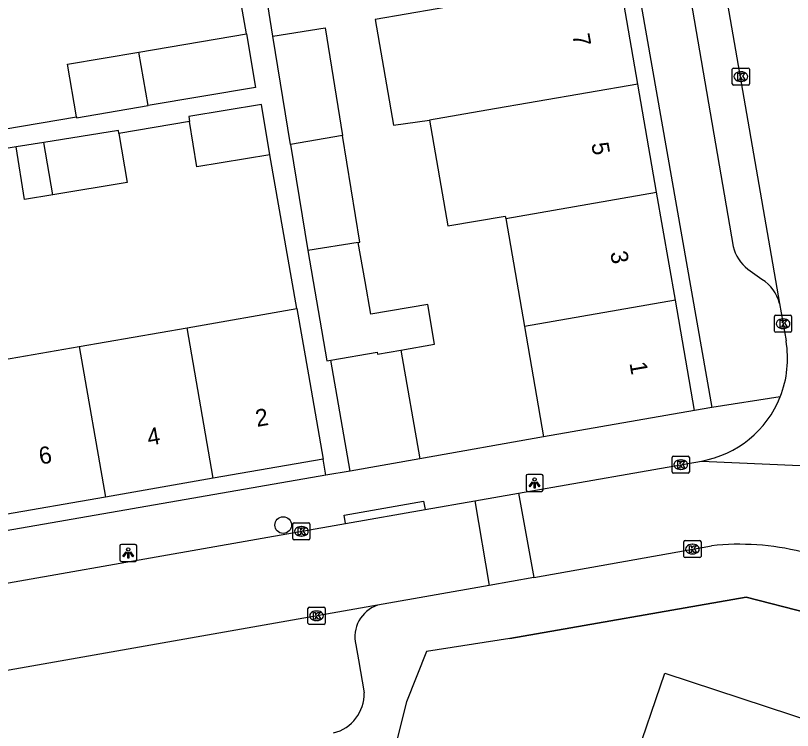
# Model space of a CAD drawing. Extents: x 162880 to 165536, y 384011 to 385179.
# Drawn here: x 164319.23 to 164364.68, y 384679.68 to 384721.49 of the extents above; entities that cross this region are included whole.
import ezdxf

# ---------------------------------------------------------------- set-up
doc = ezdxf.new("R2010")
doc.units = 0
for name, color, linetype in [('IMGEO_Boom', 7, 'Continuous'), ('IMGEO_Kolk', 7, 'Continuous'), ('IMGEO_Lichtpunt', 7, 'Continuous'), ('IMGEO_Muur', 7, 'Continuous'), ('IMGEO_Pand', 7, 'Continuous'), ('IMGEO_Pand_nummerreeks', 7, 'Continuous'), ('IMGEO_Rijbaan_lokaal_open', 7, 'Continuous'), ('IMGEO_Voetpad_open', 7, 'Continuous')]:
    doc.layers.add(name, color=color, linetype=linetype)

msp = doc.modelspace()

# ---------------------------------------------------------------- linework, layer by layer
at = {"layer": 'IMGEO_Boom'}
msp.add_circle((164334.892, 384691.694), 0.489, dxfattribs=at)
at = {"layer": 'IMGEO_Kolk'}
for p, q in [((164361.164, 384717.495), (164361.164, 384718.347)), ((164361.239, 384718.421), (164362.091, 384718.421)), ((164361.652, 384718.201), (164361.677, 384718.201)), ((164362.165, 384718.347), (164362.165, 384717.495)), ((164362.091, 384717.421), (164361.239, 384717.421)), ((164361.675, 384717.641), (164361.65, 384717.641)), ((164363.636, 384703.041), (164363.636, 384703.893)), ((164363.711, 384703.967), (164364.563, 384703.967)), ((164364.124, 384703.747), (164364.149, 384703.747)), ((164364.637, 384703.893), (164364.637, 384703.041)), ((164364.147, 384703.187), (164364.122, 384703.187)), ((164364.563, 384702.967), (164363.711, 384702.967)), ((164357.651, 384694.8), (164357.651, 384695.652)), ((164357.726, 384695.726), (164358.578, 384695.726)), ((164358.139, 384695.506), (164358.164, 384695.506)), ((164358.652, 384695.652), (164358.652, 384694.8)), ((164358.578, 384694.726), (164357.726, 384694.726)), ((164358.162, 384694.946), (164358.137, 384694.946)), ((164335.528, 384691.827), (164336.38, 384691.827)), ((164335.453, 384690.901), (164335.453, 384691.753)), ((164335.941, 384691.607), (164335.966, 384691.607)), ((164336.454, 384691.753), (164336.454, 384690.901)), ((164335.964, 384691.047), (164335.939, 384691.047)), ((164336.38, 384690.827), (164335.528, 384690.827)), ((164358.333, 384689.861), (164358.333, 384690.713)), ((164358.408, 384690.787), (164359.26, 384690.787)), ((164358.821, 384690.567), (164358.846, 384690.567)), ((164359.334, 384690.713), (164359.334, 384689.861)), ((164358.844, 384690.007), (164358.819, 384690.007)), ((164359.26, 384689.787), (164358.408, 384689.787)), ((164336.415, 384686.887), (164337.267, 384686.887)), ((164336.34, 384685.961), (164336.34, 384686.813)), ((164336.828, 384686.667), (164336.853, 384686.667)), ((164337.341, 384686.813), (164337.341, 384685.961)), ((164336.851, 384686.107), (164336.826, 384686.107)), ((164337.267, 384685.887), (164336.415, 384685.887))]:
    msp.add_line(p, q, dxfattribs=at)
for points in [[(164361.164, 384717.495), (164361.164, 384718.347)], [(164361.239, 384718.421), (164362.091, 384718.421)], [(164362.165, 384718.347), (164362.165, 384717.495)], [(164361.485, 384718.121), (164361.608, 384718.121), (164361.608, 384717.97), (164361.738, 384718.121), (164361.902, 384718.121), (164361.756, 384717.97), (164361.909, 384717.721), (164361.757, 384717.721), (164361.672, 384717.885), (164361.608, 384717.818), (164361.608, 384717.721), (164361.485, 384717.721), (164361.485, 384718.121)], [(164362.091, 384717.421), (164361.239, 384717.421)], [(164363.636, 384703.041), (164363.636, 384703.893)], [(164363.711, 384703.967), (164364.563, 384703.967)], [(164363.957, 384703.667), (164364.08, 384703.667), (164364.08, 384703.516), (164364.21, 384703.667), (164364.374, 384703.667), (164364.228, 384703.516), (164364.381, 384703.267), (164364.229, 384703.267), (164364.144, 384703.431), (164364.08, 384703.364), (164364.08, 384703.267), (164363.957, 384703.267), (164363.957, 384703.667)], [(164364.637, 384703.893), (164364.637, 384703.041)], [(164364.563, 384702.967), (164363.711, 384702.967)], [(164357.651, 384694.8), (164357.651, 384695.652)], [(164357.726, 384695.726), (164358.578, 384695.726)], [(164358.652, 384695.652), (164358.652, 384694.8)], [(164357.972, 384695.426), (164358.095, 384695.426), (164358.095, 384695.275), (164358.225, 384695.426), (164358.389, 384695.426), (164358.243, 384695.275), (164358.396, 384695.026), (164358.244, 384695.026), (164358.159, 384695.19), (164358.095, 384695.123), (164358.095, 384695.026), (164357.972, 384695.026), (164357.972, 384695.426)], [(164358.578, 384694.726), (164357.726, 384694.726)], [(164335.528, 384691.827), (164336.38, 384691.827)], [(164335.453, 384690.901), (164335.453, 384691.753)], [(164335.774, 384691.527), (164335.897, 384691.527), (164335.897, 384691.376), (164336.027, 384691.527), (164336.191, 384691.527), (164336.045, 384691.376), (164336.198, 384691.127), (164336.046, 384691.127), (164335.961, 384691.291), (164335.897, 384691.224), (164335.897, 384691.127), (164335.774, 384691.127), (164335.774, 384691.527)], [(164336.454, 384691.753), (164336.454, 384690.901)], [(164336.38, 384690.827), (164335.528, 384690.827)], [(164358.333, 384689.861), (164358.333, 384690.713)], [(164358.408, 384690.787), (164359.26, 384690.787)], [(164358.654, 384690.487), (164358.777, 384690.487), (164358.777, 384690.336), (164358.907, 384690.487), (164359.071, 384690.487), (164358.925, 384690.336), (164359.078, 384690.087), (164358.926, 384690.087), (164358.841, 384690.251), (164358.777, 384690.184), (164358.777, 384690.087), (164358.654, 384690.087), (164358.654, 384690.487)], [(164359.334, 384690.713), (164359.334, 384689.861)], [(164359.26, 384689.787), (164358.408, 384689.787)], [(164336.415, 384686.887), (164337.267, 384686.887)], [(164336.34, 384685.961), (164336.34, 384686.813)], [(164336.661, 384686.587), (164336.784, 384686.587), (164336.784, 384686.436), (164336.914, 384686.587), (164337.078, 384686.587), (164336.932, 384686.436), (164337.085, 384686.187), (164336.933, 384686.187), (164336.848, 384686.351), (164336.784, 384686.284), (164336.784, 384686.187), (164336.661, 384686.187), (164336.661, 384686.587)], [(164337.341, 384686.813), (164337.341, 384685.961)], [(164337.267, 384685.887), (164336.415, 384685.887)]]:
    msp.add_lwpolyline(points, dxfattribs=at)
for centre, start, end in [((164361.241, 384718.345), 91.552, 178.448), ((164361.241, 384718.345), 91.552, 178.448), ((164362.089, 384718.345), 1.552, 88.448), ((164362.089, 384718.345), 1.552, 88.448), ((164361.241, 384717.497), 181.552, 268.448), ((164361.241, 384717.497), 181.552, 268.448), ((164362.089, 384717.497), 271.552, 358.448), ((164362.089, 384717.497), 271.552, 358.448), ((164363.713, 384703.891), 91.552, 178.448), ((164363.713, 384703.891), 91.552, 178.448), ((164364.561, 384703.891), 1.552, 88.448), ((164364.561, 384703.891), 1.552, 88.448), ((164363.713, 384703.043), 181.552, 268.448), ((164363.713, 384703.043), 181.552, 268.448), ((164364.561, 384703.043), 271.552, 358.448), ((164364.561, 384703.043), 271.552, 358.448), ((164357.728, 384695.65), 91.552, 178.448), ((164357.728, 384695.65), 91.552, 178.448), ((164358.576, 384695.65), 1.552, 88.448), ((164358.576, 384695.65), 1.552, 88.448), ((164357.728, 384694.802), 181.552, 268.448), ((164357.728, 384694.802), 181.552, 268.448), ((164358.576, 384694.802), 271.552, 358.448), ((164358.576, 384694.802), 271.552, 358.448), ((164335.53, 384691.751), 91.552, 178.448), ((164335.53, 384691.751), 91.552, 178.448), ((164336.378, 384691.751), 1.552, 88.448), ((164336.378, 384691.751), 1.552, 88.448), ((164335.53, 384690.903), 181.552, 268.448), ((164335.53, 384690.903), 181.552, 268.448), ((164336.378, 384690.903), 271.552, 358.448), ((164336.378, 384690.903), 271.552, 358.448), ((164358.41, 384690.711), 91.552, 178.448), ((164358.41, 384690.711), 91.552, 178.448), ((164359.258, 384690.711), 1.552, 88.448), ((164359.258, 384690.711), 1.552, 88.448), ((164358.41, 384689.863), 181.552, 268.448), ((164358.41, 384689.863), 181.552, 268.448), ((164359.258, 384689.863), 271.552, 358.448), ((164359.258, 384689.863), 271.552, 358.448), ((164336.417, 384686.811), 91.552, 178.448), ((164336.417, 384686.811), 91.552, 178.448), ((164337.265, 384686.811), 1.552, 88.448), ((164337.265, 384686.811), 1.552, 88.448), ((164336.417, 384685.963), 181.552, 268.448), ((164336.417, 384685.963), 181.552, 268.448), ((164337.265, 384685.963), 271.552, 358.448), ((164337.265, 384685.963), 271.552, 358.448)]:
    msp.add_arc(centre, 0.0765, start, end, dxfattribs=at)
for centre, major_axis, ratio, start_param, end_param in [((164361.651, 384717.921), (-0.387, 0.002), 0.722429, 4.712389, 7.853982), ((164361.676, 384717.921), (-0.39, 0.002), 0.717154, 1.570796, 4.712389), ((164364.123, 384703.467), (-0.387, 0.002), 0.722429, 4.712389, 7.853982), ((164364.148, 384703.467), (-0.39, 0.002), 0.717154, 1.570796, 4.712389), ((164358.138, 384695.226), (-0.387, 0.002), 0.722429, 4.712389, 7.853982), ((164358.163, 384695.226), (-0.39, 0.002), 0.717154, 1.570796, 4.712389), ((164335.94, 384691.327), (-0.387, 0.002), 0.722429, 4.712389, 7.853982), ((164335.965, 384691.327), (-0.39, 0.002), 0.717154, 1.570796, 4.712389), ((164358.82, 384690.287), (-0.387, 0.002), 0.722429, 4.712389, 7.853982), ((164358.845, 384690.287), (-0.39, 0.002), 0.717154, 1.570796, 4.712389), ((164336.827, 384686.387), (-0.387, 0.002), 0.722429, 4.712389, 7.853982), ((164336.852, 384686.387), (-0.39, 0.002), 0.717154, 1.570796, 4.712389)]:
    msp.add_ellipse(centre, major_axis=major_axis, ratio=ratio, start_param=start_param, end_param=end_param, dxfattribs=at)
at = {"layer": 'IMGEO_Lichtpunt'}
for p, q in [((164349.099, 384694.564), (164349.099, 384693.757)), ((164349.099, 384694.564), (164349.099, 384693.757)), ((164350.001, 384694.659), (164349.193, 384694.659)), ((164350.001, 384694.659), (164349.193, 384694.659)), ((164350.095, 384693.757), (164350.095, 384694.564)), ((164350.095, 384693.757), (164350.095, 384694.564)), ((164349.193, 384693.663), (164350.001, 384693.663)), ((164349.193, 384693.663), (164350.001, 384693.663)), ((164325.326, 384690.47), (164325.326, 384689.663)), ((164325.326, 384690.47), (164325.326, 384689.663)), ((164326.228, 384690.565), (164325.42, 384690.565)), ((164326.228, 384690.565), (164325.42, 384690.565)), ((164326.322, 384689.663), (164326.322, 384690.47)), ((164326.322, 384689.663), (164326.322, 384690.47)), ((164325.42, 384689.569), (164326.228, 384689.569)), ((164325.42, 384689.569), (164326.228, 384689.569))]:
    msp.add_line(p, q, dxfattribs=at)
for points in [[(164349.473, 384694.228), (164349.512, 384694.2), (164349.324, 384693.938), (164349.286, 384693.965), (164349.473, 384694.228)], [(164349.575, 384694.18), (164349.622, 384694.18), (164349.622, 384693.858), (164349.575, 384693.858), (164349.575, 384694.18)], [(164349.685, 384694.2), (164349.723, 384694.227), (164349.91, 384693.965), (164349.871, 384693.937), (164349.685, 384694.2)], [(164325.7, 384690.134), (164325.739, 384690.106), (164325.551, 384689.844), (164325.513, 384689.871), (164325.7, 384690.134)], [(164325.802, 384690.086), (164325.849, 384690.086), (164325.849, 384689.764), (164325.802, 384689.764), (164325.802, 384690.086)], [(164325.912, 384690.106), (164325.95, 384690.133), (164326.137, 384689.871), (164326.098, 384689.843), (164325.912, 384690.106)]]:
    msp.add_lwpolyline(points, dxfattribs=at)
for centre in [(164349.598, 384694.362), (164325.825, 384690.268)]:
    msp.add_circle(centre, 0.0994, dxfattribs=at)
for centre, start, end in [((164349.193, 384694.564), 90, 180), ((164349.193, 384694.564), 90, 180), ((164350.001, 384694.564), 0, 90), ((164350.001, 384694.564), 0, 90), ((164349.193, 384693.757), 180, 270), ((164349.193, 384693.757), 180, 270), ((164350.001, 384693.757), 270, 0), ((164350.001, 384693.757), 270, 360), ((164325.42, 384690.47), 90, 180), ((164325.42, 384690.47), 90, 180), ((164326.228, 384690.47), 0, 90), ((164326.228, 384690.47), 0, 90), ((164325.42, 384689.663), 180, 270), ((164325.42, 384689.663), 180, 270), ((164326.228, 384689.663), 270, 0), ((164326.228, 384689.663), 270, 360)]:
    msp.add_arc(centre, 0.0946, start, end, dxfattribs=at)
at = {"layer": 'IMGEO_Muur'}
for points in [[(164350.128, 384696.854), (164342.876, 384695.557)], [(164348.148, 384685.06), (164361.979, 384687.467), (164369.263, 384685.606)]]:
    msp.add_lwpolyline(points, dxfattribs=at)
at = {"layer": 'IMGEO_Pand'}
for points in [[(164355.637, 384717.487), (164354.537, 384723.813)], [(164345.721, 384722.2), (164340.266, 384721.252), (164341.34, 384715.078), (164343.456, 384715.369)], [(164334.293, 384720.287), (164337.34, 384720.781), (164338.36, 384714.484)], [(164326.438, 384719.344), (164332.738, 384720.412)], [(164332.738, 384720.412), (164333.267, 384717.289), (164326.982, 384716.224)], [(164335.318, 384713.956), (164334.293, 384720.287)], [(164322.792, 384715.565), (164322.271, 384718.639), (164326.438, 384719.344)], [(164326.982, 384716.224), (164326.438, 384719.344)], [(164355.637, 384717.487), (164346.807, 384715.951), (164343.456, 384715.369)], [(164356.737, 384711.161), (164355.637, 384717.487)], [(164322.792, 384715.565), (164322.8, 384715.516), (164326.982, 384716.224)], [(164334.101, 384713.35), (164333.618, 384716.283), (164329.362, 384715.581), (164329.409, 384715.294)], [(164334.101, 384713.35), (164329.845, 384712.648), (164329.409, 384715.294)], [(164343.456, 384715.369), (164344.531, 384709.184), (164347.883, 384709.766), (164347.908, 384709.625)], [(164325.282, 384714.598), (164325.252, 384714.776), (164320.877, 384714.066)], [(164325.282, 384714.598), (164325.759, 384711.735), (164321.41, 384711.009)], [(164338.36, 384714.484), (164335.318, 384713.956)], [(164339.279, 384708.223), (164339.371, 384708.238), (164338.36, 384714.484)], [(164320.877, 384714.066), (164319.264, 384713.804)], [(164321.41, 384711.009), (164319.753, 384710.732), (164319.264, 384713.804)], [(164321.41, 384711.009), (164320.877, 384714.066)], [(164335.318, 384713.956), (164336.323, 384707.744)], [(164347.908, 384709.625), (164356.737, 384711.161)], [(164357.837, 384704.836), (164356.737, 384711.161)], [(164347.908, 384709.625), (164349.007, 384703.3)], [(164339.279, 384708.223), (164336.323, 384707.744)], [(164341.768, 384701.93), (164343.751, 384702.275), (164343.348, 384704.598), (164340.01, 384704.018), (164339.678, 384705.929), (164339.279, 384708.223)], [(164336.323, 384707.744), (164337.446, 384701.289), (164337.674, 384701.329)], [(164357.837, 384704.836), (164349.007, 384703.3)], [(164358.958, 384698.389), (164357.837, 384704.836)], [(164329.267, 384703.233), (164335.696, 384704.351)], [(164335.696, 384704.351), (164336.371, 384700.472), (164337.228, 384695.546)], [(164322.957, 384702.135), (164329.267, 384703.233)], [(164330.802, 384694.429), (164329.267, 384703.233)], [(164349.007, 384703.3), (164350.128, 384696.854)], [(164316.648, 384701.038), (164322.957, 384702.135)], [(164322.957, 384702.135), (164324.492, 384693.331)], [(164337.674, 384701.329), (164340.395, 384701.802), (164340.414, 384701.694), (164341.768, 384701.93)], [(164341.768, 384701.93), (164342.876, 384695.557)], [(164338.801, 384694.849), (164337.674, 384701.329)], [(164358.958, 384698.389), (164350.128, 384696.854)], [(164337.228, 384695.546), (164330.802, 384694.429)], [(164342.876, 384695.557), (164338.801, 384694.849)], [(164330.802, 384694.429), (164324.492, 384693.331)], [(164324.492, 384693.331), (164318.182, 384692.234)], [(164356.995, 384670.99), (164353.51, 384672.201), (164357.211, 384683.027), (164366.111, 384680.1), (164364.328, 384674.897), (164367.609, 384673.759), (164367.479, 384673.378), (164367.876, 384673.239), (164366.042, 384667.869)]]:
    msp.add_lwpolyline(points, dxfattribs=at)
at = {"layer": 'IMGEO_Rijbaan_lokaal_open'}
for points in [[(164356.891, 384745.17), (164357.103, 384743.952), (164363.93, 384704.644)], [(164363.93, 384704.644), (164364.31, 384702.459)], [(164348.659, 384693.558), (164359.364, 384695.438)], [(164359.364, 384695.438), (164365.136, 384695.18), (164374.078, 384692.44)], [(164346.098, 384693.108), (164348.659, 384693.558)], [(164348.659, 384693.558), (164349.552, 384688.634)], [(164343.194, 384692.598), (164346.098, 384693.108)], [(164346.098, 384693.108), (164346.933, 384688.167)], [(164338.536, 384691.78), (164343.194, 384692.598)], [(164308.386, 384686.485), (164338.536, 384691.78)], [(164349.552, 384688.634), (164359.951, 384690.486)], [(164349.552, 384688.634), (164346.933, 384688.167)], [(164346.933, 384688.167), (164340.402, 384687.004)], [(164340.402, 384687.004), (164309.223, 384681.511)]]:
    msp.add_lwpolyline(points, dxfattribs=at)
for centre, radius, start, end in [((164358.309, 384701.434), 6.088, 338.3899, 9.6925), ((164358.309, 384701.434), 6.088, 279.9821, 338.3918), ((164361.562, 384675.198), 15.372, 76.2318, 96.0174)]:
    msp.add_arc(centre, radius, start, end, dxfattribs=at)
at = {"layer": 'IMGEO_Voetpad_open'}
for points in [[(164352.145, 384743.069), (164354.389, 384730.305), (164359.969, 384698.559)], [(164355.523, 384741.089), (164361.21, 384707.992)], [(164332.738, 384720.412), (164331.928, 384725.071)], [(164334.293, 384720.287), (164333.915, 384722.622)], [(164318.549, 384714.838), (164322.792, 384715.565)], [(164329.409, 384715.294), (164325.282, 384714.598)], [(164319.264, 384713.804), (164312.374, 384712.655)], [(164335.696, 384704.351), (164334.101, 384713.35)], [(164362.083, 384706.665), (164362.896, 384706.064)], [(164363.969, 384699.192), (164359.969, 384698.559)], [(164359.969, 384698.559), (164358.958, 384698.389)], [(164350.128, 384696.854), (164342.876, 384695.557)], [(164337.392, 384694.604), (164337.228, 384695.546)], [(164337.392, 384694.604), (164280.368, 384684.679)], [(164338.801, 384694.849), (164337.392, 384694.604)], [(164338.536, 384691.78), (164338.448, 384692.271), (164343.106, 384693.089), (164343.194, 384692.598)], [(164376.258, 384683.505), (164369.263, 384685.606), (164361.979, 384687.467), (164348.148, 384685.06), (164343.268, 384684.303), (164342.095, 384681.353), (164341.433, 384678.732)], [(164339.135, 384684.691), (164339.287, 384683.816), (164339.621, 384681.886)]]:
    msp.add_lwpolyline(points, dxfattribs=at)
for centre, radius, start, end in [((164363.51, 384708.555), 2.368, 193.7444, 232.9354), ((164361.683, 384704.094), 2.313, 13.7475, 58.3744), ((164341.051, 384685.145), 1.969, 109.2382, 193.3362), ((164337.293, 384681.803), 2.329, 283.326, 2.05)]:
    msp.add_arc(centre, radius, start, end, dxfattribs=at)

# ---------------------------------------------------------------- texts
at = {"layer": 'IMGEO_Pand_nummerreeks'}
for s, rotation, p in [('7', 279.864, (164351.808, 384720.358)), ('5', 279.864, (164352.914, 384713.998)), ('3', 279.864, (164354.02, 384707.638)), ('1', 279.864, (164355.146, 384701.166)), ('2', 9.8645, (164333.355, 384697.43)), ('4', 9.8645, (164327.021, 384696.328)), ('6', 9.8645, (164320.685, 384695.227))]:
    msp.add_text(s, height=1, rotation=rotation, dxfattribs=at).set_placement(p)

doc.saveas('drawing.dxf')
